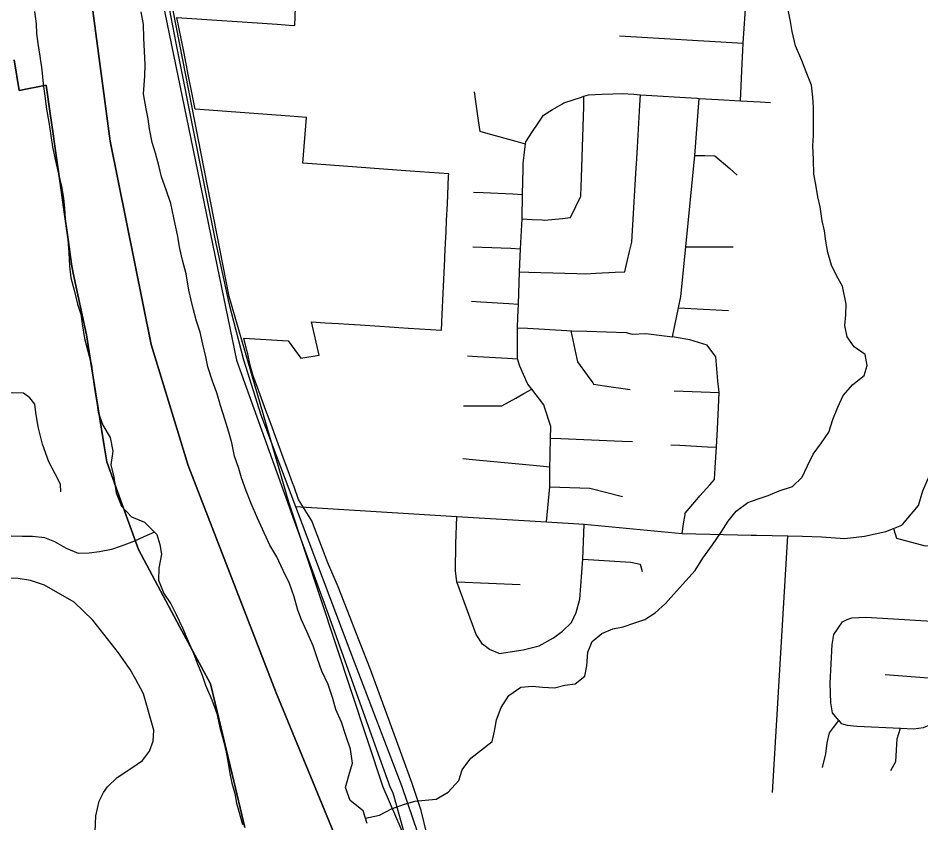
# Model space of a CAD drawing. Extents: x 114604 to 551442, y 316898 to 567001.
# Drawn here: x 174517 to 179238, y 425603 to 429812 of the extents above; entities that cross this region are included whole.
import ezdxf

# ---------------------------------------------------------------- set-up
doc = ezdxf.new("R2010")
doc.units = 0
for name, color, linetype in [('DV_X_County_Line', 7, 'Continuous'), ('GE_P_Alignment_1000_Bearings', 7, 'Continuous'), ('GE_P_Alignment_1000_Stations', 7, 'Continuous'), ('GE_P_Alignment_100_Cardinal_Points', 7, 'Continuous'), ('GE_P_Alignment_100_Stations', 7, 'Continuous'), ('GE_P_Alignment_500_Bearings', 7, 'Continuous'), ('GE_P_Alignment_500_Distances', 7, 'Continuous'), ('PM_P_Cells', 7, 'Continuous')]:
    doc.layers.add(name, color=color, linetype=linetype)

msp = doc.modelspace()

# ---------------------------------------------------------------- linework, layer by layer
at = {"layer": 'DV_X_County_Line'}
for points in [[(174602.5, 429846), (174611.7, 429781.7), (174613, 429731.6), (174620.4, 429679.4), (174631.5, 429613.1), (174640.6, 429540.8), (174647.7, 429468.6), (174656.8, 429404.3), (174666, 429336.1), (174677.1, 429267.8), (174688.2, 429197.5), (174697.5, 429139.3), (174710.6, 429073), (174727.7, 428998.6), (174744.8, 428932.2), (174754, 428870), (174759.3, 428815.8), (174762.6, 428761.6), (174768, 428711.5), (174777.3, 428655.2), (174782.4, 428587), (174785.5, 428514.8), (174792.7, 428454.6), (174809.9, 428390.2), (174826.9, 428315.8), (174844.3, 428263.5), (174851.6, 428213.3), (174864.6, 428137), (174881.8, 428070.6), (174900.9, 427998.2), (174906.2, 427948), (174917.3, 427873.7), (174928.4, 427801.4), (174935.7, 427751.2), (174960.8, 427682.8), (174998, 427618.2), (175013.1, 427547.8), (175002.2, 427475.8), (175017.4, 427411.5), (175030.3, 427329.1), (175057.4, 427260.6), (175110.7, 427203.8), (175178.5, 427176.9), (175241.7, 427112)], [(175574.6, 427785.5), (175555.5, 427851.9), (175534.3, 427914.3), (175509.2, 427988.7), (175497.9, 428041), (175482.7, 428107.3), (175469.5, 428169.6), (175450.3, 428228), (175435, 428286.3), (175421.6, 428336.6), (175410.3, 428388.9), (175395.4, 428475.2), (175376.3, 428545.6), (175363.1, 428607.9), (175350, 428678.3), (175338.7, 428734.5), (175316.1, 428843), (175291, 428913.5), (175267.8, 428981.9), (175254.5, 429034.2), (175235.4, 429106.6), (175218.1, 429160.9), (175205, 429233.3), (175197.7, 429285.5), (175186.4, 429337.7), (175173.4, 429416), (175180.6, 429508.2), (175181.4, 429570.3), (175175.1, 429706.7), (175172, 429778.8), (175160.9, 429845.1)], [(176027.7, 426605.2), (175998.4, 426665.7), (175979.1, 426716), (175960, 426786.4), (175936.8, 426854.9), (175903.7, 426923.5), (175870.6, 426994), (175833.4, 427056.6), (175804.2, 427121.1), (175769.2, 427197.7), (175736.1, 427274.3), (175709, 427340.8), (175685.8, 427407.2), (175670.5, 427457.6), (175649.3, 427522), (175634.1, 427590.3), (175618.9, 427646.6), (175597.7, 427715), (175574.6, 427785.5)], [(175241.7, 427112), (175259, 427059.7), (175266.3, 427009.5), (175253.4, 426935.5), (175250.6, 426873.3), (175279.7, 426802.8), (175315, 426748.3), (175344.3, 426693.8), (175377.4, 426623.2), (175406.5, 426554.7), (175435.7, 426486.2), (175455, 426435.8), (175480.3, 426375.3), (175497.6, 426323), (175530.6, 426246.4), (175555.7, 426175.9), (175572.8, 426101.5), (175591.9, 426033.2), (175605.1, 425972.8), (175616.4, 425916.6), (175623.7, 425862.3), (175635, 425812.1), (175650.4, 425757.8), (175659.7, 425707.5), (175673.1, 425657.3), (175690.3, 425594.9)], [(176342.8, 425600.9), (176321.7, 425667.3), (176254.3, 425720.3), (176229.2, 425788.7), (176246, 425850.7), (176264.9, 425916.6), (176255.8, 425988.9), (176230.7, 426061.4), (176207.6, 426129.8), (176178.5, 426196.4), (176163.2, 426254.7), (176138.1, 426327.2), (176105, 426397.7), (176081.8, 426462.2), (176060.7, 426528.6), (176027.7, 426605.2)]]:
    msp.add_lwpolyline(points, dxfattribs=at)
at = {"layer": 'GE_P_Alignment_1000_Bearings'}
msp.add_lwpolyline([(179466.3, 417901.4), (179202.6, 420001.4), (179062, 420346.1), (178796.4, 420786.7), (178363.9, 421364.4), (177889.9, 421955.7), (177618.7, 422335.8), (177274, 423012.1), (176986.2, 423713.7), (176780.7, 424478.9), (176580.6, 425431.8), (176426.1, 425790.3), (175932, 427280.5), (175620.3, 428356.9), (175247.4, 430262.5)], dxfattribs=at)
at = {"layer": 'GE_P_Alignment_1000_Stations'}
msp.add_lwpolyline([(175250, 432104.2), (175214.1, 431843.4), (175152.2, 431375.5), (175121.7, 431107.3), (175122.5, 430995.4), (175152.2, 430750), (175190, 430511.7), (175229.1, 430272.4), (175342.7, 429681.2), (175546.4, 428657.8), (175618.7, 428322.2), (175695.1, 428025.7), (175786, 427737.3), (175967, 427258.5), (176250.9, 426504.7), (176523.1, 425794.4), (176605.7, 425553.7)], dxfattribs=at)
at = {"layer": 'GE_P_Alignment_100_Cardinal_Points'}
for p, q in [((177661.2, 429719.5), (178309, 429681.8)), ((178008.5, 428615.6), (178255.9, 428616.1)), ((177970.2, 428296.9), (178232.4, 428282.6)), ((178462.5, 425762.9), (178541.9, 427103.9)), ((176810.4, 426864.1), (177141.9, 426850.6)), ((179051.3, 426380.2), (179322.4, 426358.5))]:
    msp.add_line(p, q, dxfattribs=at)
for points in [[(178295.1, 429379.7), (178302.3, 429535.6), (178309, 429681.8), (178318.6, 429834.4), (178327.2, 429969.8), (178329.9, 430129.6), (178324.1, 430248.9), (178317, 430296.1), (178311.4, 430428.5), (178313, 430547.1)], [(177170.6, 429153.7), (177121.8, 429167.2), (176975.4, 429207.6), (176932.9, 429219.3), (176924.9, 429275.9), (176910.6, 429376.2), (176903.5, 429426.4)], [(177152.1, 428762.6), (177205, 428759.6), (177258, 428756.7), (177269.8, 428756.1), (177363.5, 428765), (177405.4, 428769), (177433.5, 428826.5), (177456.7, 428874.1), (177460, 428880.7), (177463, 428979.3), (177474.5, 429350.3), (177476.1, 429403.3)], [(177264.8, 429305.2), (177312.2, 429333.4), (177359.5, 429361.7), (177370.9, 429368.5), (177463.1, 429399), (177476.1, 429403.3), (177499.2, 429411), (177571.4, 429413.7), (177626.5, 429415.7), (177675.7, 429417.6), (177736.6, 429413.7), (177771.6, 429411.6), (178066.9, 429393), (178070.5, 429392.7), (178077.8, 429392.3), (178177, 429386.6), (178295.1, 429379.7), (178397.2, 429373.7), (178452.3, 429370.5)], [(177689.2, 428485.8), (177701.7, 428539.1), (177714.3, 428592.4), (177725.5, 428639.9), (177729.1, 428700.6), (177748.7, 429028.7), (177749.9, 429047.7), (177755.2, 429138), (177768.3, 429356.8), (177771.6, 429411.6)], [(177938.8, 428144.9), (177970.2, 428296.9), (177982.5, 428356.5), (178008.5, 428615.6), (178056.4, 429094.4), (178077.8, 429392.3)], [(177280.1, 427177.8), (177297.3, 427360.9), (177297.6, 427466.3), (177299.6, 427518), (177300.1, 427532.2), (177301.5, 427615.6), (177302.4, 427673.1), (177302.5, 427676.5), (177271.3, 427771.6), (177265.5, 427789.5), (177202.7, 427872.3), (177183.2, 427898.1), (177178.5, 427904.3), (177141, 427992.4), (177127.8, 428030), (177128.2, 428093.1), (177128.5, 428144.8), (177128.9, 428193), (177130.6, 428248.2), (177132.9, 428316.9), (177138.3, 428484.8), (177143.7, 428606.2), (177152.1, 428762.6), (177155.5, 428890.5), (177158.3, 429023.4), (177158.8, 429050), (177167.5, 429126.4), (177170.6, 429153.7), (177171.9, 429165.1), (177207.5, 429218.8), (177236.1, 429261.9), (177264.8, 429305.2)], [(178056.4, 429094.4), (178108.2, 429093.4), (178160, 429092.4), (178238.6, 429025.2), (178278, 428991.5)], [(176897.6, 428902.5), (176949.2, 428900.1), (177103.9, 428892.9), (177155.5, 428890.5)], [(176894.4, 428616.8), (176944.3, 428614.7), (177093.8, 428608.3), (177143.7, 428606.2)], [(177138.3, 428484.8), (177188.3, 428483.4), (177438.9, 428476.8), (177484.3, 428475.6), (177538.9, 428478.3), (177639.1, 428483.3), (177689.2, 428485.8)], [(176887.4, 428332.3), (176936.5, 428329.2), (177083.7, 428320), (177132.9, 428316.9)], [(177128.9, 428193), (177180.5, 428190.1), (177386.9, 428178.7), (177407.7, 428177.5), (177412.6, 428177.3), (177490.2, 428174.5), (177696.9, 428167.2), (177727.5, 428158.5), (177800.2, 428163.6), (177938.8, 428144.9)], [(177407.7, 428177.5), (177418.2, 428128.3), (177439.1, 428029.7), (177442.3, 428014.6), (177492.3, 427945.4), (177521.8, 427904.6), (177526.7, 427898), (177618.1, 427884.5), (177668, 427877.1), (177717.9, 427869.8)], [(177989.5, 427116.7), (177997, 427166.7), (178004.4, 427216.6), (178005.2, 427222.4), (178066.9, 427294.8), (178082.6, 427313.2), (178133.5, 427370.7), (178158.2, 427398.7), (178162.3, 427462.2), (178169.1, 427567.8), (178174, 427663.7), (178181.6, 427815), (178183.3, 427853.4), (178176.6, 427915.6), (178165.8, 428040.9), (178120.1, 428100.9), (178029.4, 428130.4), (177938.8, 428144.9)], [(176866.7, 428045.4), (176918.9, 428042.3), (177075.6, 428033.1), (177127.8, 428030)], [(174741, 427334.8), (174739.1, 427375.4), (174711.6, 427429.3), (174677.4, 427491.5), (174644.6, 427584.3), (174622, 427675.3), (174609.7, 427750.5), (174604.3, 427793.5), (174578.7, 427825.5), (174544.7, 427850.5), (174485.6, 427851.8), (174297.7, 427837.1)], [(176845.4, 427785.3), (176893, 427785), (177035.7, 427783.9), (177046.3, 427783.9), (177119.8, 427825.4), (177161.2, 427848.9), (177202.7, 427872.3)], [(177947.6, 427863), (177994.8, 427861.1), (178136.2, 427855.4), (178183.3, 427853.4)], [(177301.5, 427615.6), (177354.9, 427613.3), (177675.6, 427599.6), (177729, 427597.3)], [(177930.1, 427581), (177977.9, 427578.3), (178121.3, 427570.4), (178169.1, 427567.8)], [(176843.2, 427508.5), (176893.7, 427503.8), (177247, 427471), (177297.6, 427466.3)], [(177297.3, 427360.9), (177506.8, 427354.5), (177677.7, 427310.3)], [(177033.1, 426489.1), (176982.6, 426509.9), (176945.3, 426538.8), (176913.1, 426589), (176810.4, 426864.1), (176804.6, 426922.4), (176806.3, 427063), (176810.6, 427206.2)], [(177033.1, 426489.1), (177157.6, 426508.5), (177242.3, 426530.3), (177316.3, 426570.7), (177363.7, 426605.5), (177411.1, 426650.9), (177434.6, 426704.1), (177455.3, 426773.3), (177469.7, 426982.9), (177476.4, 427165.9)], [(179094, 427143.2), (179110.7, 427092), (179259.4, 427051.6), (179338.1, 427054.8), (179464.1, 427046.3), (179595.8, 427046.4), (179705.9, 427058), (179775.4, 427059.8)], [(177469.7, 426982.9), (177721.7, 426966.1), (177769.5, 426955.9), (177780.4, 426918.8)], [(174942.4, 425326), (174919.9, 425559.2), (174923.4, 425640.2), (174941.5, 425716.9), (174963.9, 425763.2), (174985, 425792.7), (175035.9, 425841.6), (175117.3, 425894.2), (175167.7, 425929), (175204.5, 425978), (175224.1, 426031), (175226.6, 426087.6), (175172.2, 426278.7), (175132.8, 426354), (175102.6, 426404.9), (175042.3, 426492.6), (174908, 426663.2), (174810.9, 426757.2), (174655.5, 426847.2), (174582.2, 426870.6), (174517.9, 426882), (174424.1, 426883.4), (174376.6, 426879.5)], [(178827.6, 426654.8), (178853.2, 426667.7), (178876.8, 426676.6), (178950.7, 426679.3), (179324, 426656.4)], [(178807.9, 426138.7), (178776.4, 426179.7), (178766.6, 426231.5), (178763, 426333.6), (178773.8, 426536.6), (178781.9, 426589), (178827.6, 426654.8)], [(178807.9, 426138.7), (178820.4, 426123.2), (178852.7, 426114.3), (178902.9, 426110.1), (179131.2, 426098.4), (179199.5, 426094.8), (179251.2, 426102.7), (179280.3, 426114.6), (179294.6, 426120.3), (179331.6, 426147.8), (179364.6, 426175), (179381.6, 426203.7), (179402.3, 426221.3)], [(178722.6, 425893), (178740.1, 425963.9), (178748, 426022.3), (178760.1, 426074.9), (178781.2, 426101.7), (178807.9, 426138.7)], [(179081.1, 425878), (179107.5, 425925.1), (179113.3, 426043.6), (179131.2, 426098.4)]]:
    msp.add_lwpolyline(points, dxfattribs=at)
at = {"layer": 'GE_P_Alignment_100_Stations'}
for points in [[(175216.7, 430170.4), (175659.5, 428022.5), (175684.5, 427950.6), (175933.9, 427256.1), (175953.6, 427202.7), (176144.8, 426676.4), (176391.4, 425987.9), (176462.5, 425788.5), (176474.1, 425766.4), (176482.6, 425742.5), (176561.1, 425461.3), (176759.5, 424466.4), (176822.2, 424196), (176922.5, 423832.1), (176992.5, 423609.1), (177051.2, 423437), (177196, 423079.9)], [(176654, 425546.4), (176624.5, 425668.6), (176577.9, 425808.8), (176462.1, 426124.3), (176359.8, 426406), (176283.9, 426601.6), (176253.7, 426677.2), (176190.2, 426837.2), (176137.1, 426964.2), (176053.6, 427183.9), (175984.1, 427294.3), (175960.1, 427361), (175952.3, 427382.7), (175929.7, 427444.1), (175926, 427454.1), (175903.7, 427514.7), (175863.4, 427624.2), (175847.4, 427667.6), (175830.3, 427714), (175813, 427760.9), (175783.3, 427841.8), (175768.9, 427880.7), (175744.8, 427946.8), (175730.4, 427996.5), (175717.6, 428056.2), (175713.6, 428073.2), (175698.3, 428139.2), (175929.9, 428124.2), (175995, 428033.3), (176092, 428050.3), (176052, 428223.6), (176123.4, 428219), (176192.5, 428214.6), (176246.9, 428211.2), (176305.1, 428207.5), (176408.8, 428200.9), (176458.7, 428197.7), (176508.6, 428194.6), (176558.5, 428191.4), (176730.9, 428180.5), (176734.9, 428262.7), (176740.1, 428373.3), (176741.7, 428408), (176748.5, 428552.4), (176749, 428564.3), (176752.4, 428635.6), (176755.1, 428695.2), (176757.9, 428754), (176761.8, 428841), (176768.4, 428985.3), (176768.9, 428997.1), (176568.1, 429011.9), (176078.9, 429047.8), (176006.6, 429053.1), (176024.3, 429292.9), (175938.5, 429299.3), (175443.1, 429336.5), (175420.7, 429449.4), (175408.8, 429509), (175383.3, 429637.4), (175347.8, 429816.1), (175872.3, 429779.7), (175935.1, 429775.4), (175963.9, 429773.4), (175969.7, 429914.1)], [(174496.9, 429593.2), (174523.3, 429433.7), (174664.4, 429461.3), (174685, 429313.4), (174699.8, 429206.6), (174705.4, 429166.2), (174719.3, 429069.6), (174743.6, 428900.7), (174756.4, 428812), (174779.2, 428653.7), (174796.2, 428524.8), (174804.4, 428478), (174829.1, 428364.3), (174874.4, 428155.7), (174901.8, 427977.3), (174935.3, 427770.3), (174968.5, 427565.3), (174980.3, 427492.3), (175052.6, 427292.5), (175146.3, 427033.7), (175248, 426842.6), (175360.5, 426630.9), (175475.4, 426418.4), (175523.2, 426330), (175547.3, 426229.7), (175596.2, 426026.2), (175645.3, 425821.8), (175703.5, 425579.9)], [(175703.5, 425579.9), (175645.3, 425821.8), (175596.2, 426026.2), (175547.3, 426229.7), (175523.2, 426330), (175475.4, 426418.4), (175360.5, 426630.9), (175248, 426842.6), (175146.3, 427033.7), (175052.6, 427292.5), (174980.3, 427492.3), (174968.5, 427565.3), (174935.3, 427770.3), (174901.8, 427977.3), (174874.4, 428155.7), (174829.1, 428364.3), (174804.4, 428478), (174796.2, 428524.8), (174779.2, 428653.7), (174756.4, 428812), (174743.6, 428900.7), (174719.3, 429069.6), (174699.8, 429206.6), (174685, 429313.4), (174664.4, 429461.3), (174523.3, 429433.7), (174496.9, 429593.2)]]:
    msp.add_lwpolyline(points, dxfattribs=at)
at = {"layer": 'GE_P_Alignment_500_Bearings'}
for points in [[(179141.7, 427164.8), (179225.4, 427263.8), (179248.3, 427340.1), (179282.4, 427419.6), (179338.9, 427505.4), (179409.8, 427583.2), (179430.1, 427615.5), (179465.3, 427588.1), (179525.6, 427548.4), (179579.8, 427531.2), (179674.8, 427519.5), (179806.4, 427502.4), (180035.9, 427509.6), (180506.9, 427485.4), (180559.1, 427482.7)], [(175967, 427258.5), (176810.6, 427206.2), (177280.1, 427177.8), (177476.4, 427165.9), (177989.5, 427116.7), (178350.7, 427108.3), (178378, 427107.7)], [(178378, 427107.7), (178541.9, 427103.9), (178619.5, 427103.6), (178718.7, 427099.1), (178839.6, 427089.9), (178943.5, 427103.5), (179055.4, 427127.8), (179094, 427143.2), (179138.3, 427160.9), (179141.7, 427164.8)]]:
    msp.add_lwpolyline(points, dxfattribs=at)
at = {"layer": 'GE_P_Alignment_500_Distances'}
for points in [[(174896.7, 429929.5), (174997.8, 429168.7), (175213.6, 428105.2), (175406.7, 427472), (175865.9, 426283), (176167.7, 425551.4), (176035.5, 425543.2), (175787.5, 425506.5), (175611.5, 425477.3), (175331.5, 425410.6), (175122, 425365.2), (174941.2, 425328.9), (174886.8, 425320.3), (174505.9, 425302.8)], [(179085.3, 417562.9), (179115.8, 418107.2), (179029, 418691.9), (178991, 419201.3), (178904.9, 419689.7), (178736.7, 420108.6), (178534.6, 420444.6), (178346.3, 420780.8), (177921.9, 421397.6), (177491.3, 421918), (177081.4, 422431.7), (176845.1, 422746.9), (176503.2, 423392), (176313, 424010.6), (176205.4, 424622.9), (176160, 425208.1), (176167.7, 425551.4), (175865.9, 426283), (175406.7, 427472), (175213.6, 428105.2), (174997.8, 429168.7), (174896.7, 429929.5)]]:
    msp.add_lwpolyline(points, dxfattribs=at)
at = {"layer": 'PM_P_Cells'}
for points in [[(176334.1, 425628.2), (176406.6, 425644), (176468.9, 425677.6), (176537.1, 425701.2), (176593.2, 425716.8), (176645.3, 425722.4), (176703.3, 425728), (176765.6, 425763.7), (176822.1, 425825.4), (176838.4, 425881.5), (176884.8, 425941.4), (176941.1, 425985.1), (176995.5, 426028.8), (177007.8, 426082.9), (177018.2, 426143), (177042.6, 426207), (177083.1, 426268.9), (177145.4, 426312.6), (177207.5, 426318.2), (177259.5, 426313.7), (177321.5, 426309.3), (177375.6, 426322.9), (177429.7, 426330.5), (177480, 426370.3), (177490.3, 426424.4), (177496.8, 426496.6), (177519.2, 426552.6), (177569.4, 426594.3), (177627.6, 426618), (177681.7, 426629.6), (177741.9, 426649.2), (177794.1, 426666.8), (177848.3, 426702.5), (177902.7, 426750.3), (177959.1, 426816.1), (178009.5, 426869.9), (178057.9, 426923.7), (178098.3, 426987.6), (178148.8, 427057.4), (178193.2, 427123.3), (178229.6, 427181.2), (178272, 427233.1), (178332.3, 427278.8), (178386.5, 427298.4), (178438.6, 427316.1), (178496.8, 427339.7), (178567, 427363.2), (178617.3, 427411), (178643.7, 427467), (178674.1, 427531), (178718.5, 427590.8), (178756.9, 427646.7), (178777.3, 427712.8), (178803.8, 427776.8), (178832.2, 427838.8), (178882.6, 427896.6), (178940.9, 427942.3), (178957.2, 427996.3), (178945.6, 428052.6), (178889.8, 428093.1), (178852.1, 428145.6), (178840.5, 428203.9), (178844.8, 428260), (178847.2, 428316.2), (178827.8, 428410.6), (178798.1, 428463), (178770.5, 428519.4), (178750.9, 428585.8), (178741.2, 428646), (178733.6, 428700.3), (178721.9, 428752.5), (178710.3, 428824.8), (178698.7, 428877.1), (178689.1, 428941.4), (178677.4, 428995.6), (178675.9, 429071.9), (178672.3, 429144.2), (178676.7, 429200.3), (178677.1, 429262.5), (178675.6, 429346.8), (178672, 429399), (178666.3, 429461.2), (178638.8, 429531.6), (178615.1, 429590), (178581.6, 429666.5), (178564, 429742.9), (178556.4, 429795.1), (178540.9, 429873.4)], [(175229.8, 427124.2), (175175.2, 427100.2), (175125, 427076.5), (175056.8, 427050.9), (175004.7, 427033.2), (174942.6, 427021.7), (174888.5, 427014.1), (174832.4, 427012.5), (174770.6, 427039), (174708.8, 427073.6), (174656.9, 427094.1), (174592.9, 427100.6), (174538.8, 427101), (174480.8, 427103.4)]]:
    msp.add_lwpolyline(points, dxfattribs=at)

doc.saveas('drawing.dxf')
